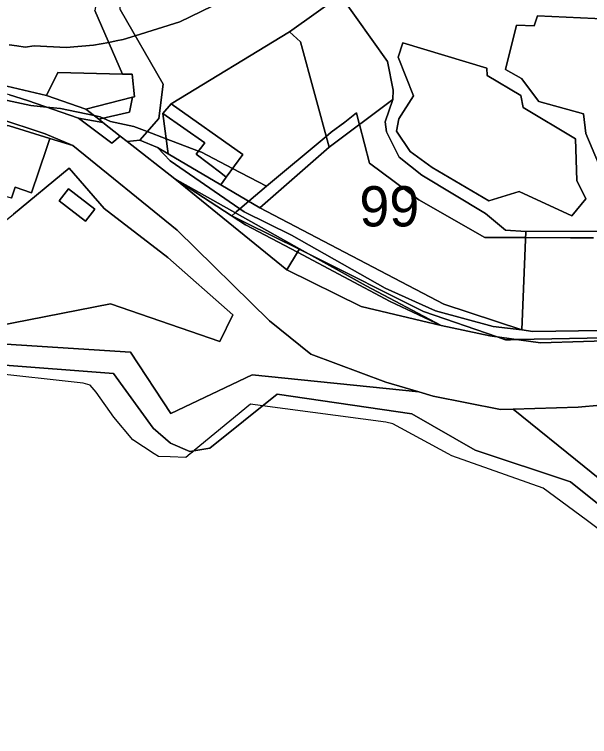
# Model space of a CAD drawing. Extents: x -477304 to -465429, y -1159113 to -1149210.
# Drawn here: x -468029 to -467814.7, y -1153105.5 to -1152836.1 of the extents above; entities that cross this region are included whole.
import ezdxf

# ---------------------------------------------------------------- set-up
doc = ezdxf.new("R2010")
doc.units = 0
for name, color, linetype in [('BPEJ_s', 7, 'Continuous'), ('orna_s', 7, 'Continuous'), ('ostatni_s', 7, 'Continuous'), ('PUPFL_s', 7, 'Continuous'), ('trav_porost_s', 7, 'Continuous'), ('voda_s', 7, 'Continuous'), ('zahrada_s', 7, 'Continuous')]:
    doc.layers.add(name, color=color, linetype=linetype)

msp = doc.modelspace()

# ---------------------------------------------------------------- linework, layer by layer
at = {"layer": 'BPEJ_s'}
for points in [[(-468030.93, -1152847.44), (-468028.17, -1152847.83), (-468024.99, -1152848.28), (-468021.6, -1152847.86), (-468009.72, -1152848.5), (-467999.54, -1152847.65), (-467993.85, -1152846.55), (-467991.04, -1152846.01), (-467988.51, -1152845.53), (-467983.97, -1152844.12), (-467967.3, -1152838.95), (-467951.18, -1152831.1)], [(-467951.18, -1152831.1), (-467967.3, -1152838.95), (-467983.97, -1152844.12), (-467988.51, -1152845.53)], [(-467988.51, -1152845.53), (-467991.04, -1152846.01), (-467993.85, -1152846.55), (-467999.54, -1152847.65), (-468009.72, -1152848.5), (-468021.6, -1152847.86), (-468024.99, -1152848.28), (-468028.17, -1152847.83), (-468030.93, -1152847.44)], [(-467813.23, -1152919.46), (-467821.7, -1152919.43), (-467838.52, -1152919.38), (-467853.62, -1152919.34), (-467878.22, -1152905.34), (-467896.67, -1152891.55), (-467900.42, -1152877.18), (-467900.49, -1152876.92), (-467901.55, -1152872.88), (-467905.8, -1152876.28), (-467910.89, -1152880.1), (-467912.78, -1152881.67), (-467935.07, -1152900.15), (-467947.69, -1152893.56), (-467959.24, -1152887.52), (-467960.39, -1152887.09), (-467972.48, -1152882.52), (-467979.51, -1152879.86), (-467984.48, -1152877.98), (-467993.18, -1152876.07), (-467995.97, -1152874.83), (-467997, -1152874.37), (-467999.26, -1152873.89), (-468011.84, -1152871.19), (-468017.06, -1152870.69), (-468022.87, -1152870.13), (-468039.84, -1152866.52)], [(-468039.84, -1152866.52), (-468022.87, -1152870.13), (-468017.06, -1152870.69), (-468011.84, -1152871.19), (-467999.26, -1152873.89), (-467997, -1152874.37), (-467995.97, -1152874.83), (-467993.18, -1152876.07), (-467984.48, -1152877.98), (-467979.51, -1152879.86), (-467972.48, -1152882.52), (-467960.39, -1152887.09), (-467959.24, -1152887.52), (-467947.69, -1152893.56), (-467935.07, -1152900.15), (-467941.68, -1152905.82), (-467944.99, -1152908.66), (-467946.31, -1152909.79), (-467946.69, -1152910.12), (-467947.94, -1152911.2), (-467942.7, -1152913.82), (-467922.88, -1152923.73), (-467918.7, -1152925.82), (-467876.52, -1152946.91), (-467849.09, -1152956.43), (-467845.98, -1152957.51), (-467844.06, -1152957.48), (-467841.9, -1152957.44), (-467789.14, -1152956.45)], [(-467789.14, -1152956.45), (-467841.9, -1152957.44), (-467844.06, -1152957.48), (-467845.98, -1152957.51), (-467849.09, -1152956.43), (-467876.52, -1152946.91), (-467918.7, -1152925.82), (-467922.88, -1152923.73), (-467942.7, -1152913.82), (-467947.94, -1152911.2), (-467946.69, -1152910.12), (-467946.31, -1152909.79), (-467944.99, -1152908.66), (-467941.68, -1152905.82), (-467935.07, -1152900.15), (-467912.78, -1152881.67), (-467910.89, -1152880.1), (-467905.8, -1152876.28), (-467901.55, -1152872.88), (-467900.49, -1152876.92), (-467900.42, -1152877.18), (-467896.67, -1152891.55), (-467878.22, -1152905.34), (-467853.62, -1152919.34), (-467838.52, -1152919.38), (-467821.7, -1152919.43), (-467813.23, -1152919.46)], [(-467790.42, -1153042.99), (-467792.96, -1153041.93), (-467815.91, -1153024.6), (-467831.99, -1153012.87), (-467865.92, -1153000.78), (-467867.37, -1153000), (-467887.98, -1152988.9), (-467890.52, -1152988.27), (-467936.5, -1152982.09), (-467941, -1152981.48), (-467962.05, -1152998.83), (-467962.68, -1152999.35), (-467963.46, -1153000), (-467965.18, -1153001.42), (-467971.02, -1153001.17), (-467975.36, -1153000.99), (-467976.9, -1153000), (-467984.91, -1152994.84), (-467991.91, -1152986.36), (-467998.48, -1152977.03), (-468000.81, -1152974.48), (-468003.36, -1152973.63), (-468039.36, -1152969.71)], [(-467792.96, -1153041.93), (-467815.91, -1153024.6), (-467831.99, -1153012.87), (-467865.92, -1153000.78), (-467867.37, -1153000), (-467887.98, -1152988.9), (-467890.52, -1152988.27), (-467936.5, -1152982.09), (-467941, -1152981.48), (-467962.05, -1152998.83), (-467962.68, -1152999.35), (-467963.46, -1153000), (-467965.18, -1153001.42), (-467971.02, -1153001.17), (-467975.36, -1153000.99), (-467976.9, -1153000), (-467984.91, -1152994.84), (-467991.91, -1152986.36), (-467998.48, -1152977.03), (-468000.81, -1152974.48), (-468003.36, -1152973.63), (-468039.36, -1152969.71)]]:
    msp.add_lwpolyline(points, dxfattribs=at)
at = {"layer": 'orna_s'}
msp.add_lwpolyline([(-468054.49, -1152803.5), (-468003.91, -1152778.64), (-467990.16, -1152803.89), (-467995.39, -1152818.78), (-468000.99, -1152816.88), (-468003.71, -1152824.89), (-467998.11, -1152826.79), (-467997.02, -1152823.58), (-467999.03, -1152834.62), (-467988.72, -1152858.39), (-468012.82, -1152857.81), (-468017.11, -1152866.39), (-468044.6, -1152859.96)], dxfattribs=at)
msp.add_lwpolyline([(-467997.59, -1152875.2), (-468002.42, -1152871.41), (-467985.03, -1152867.02), (-467986.15, -1152872.55)], close=True, dxfattribs=at)
at = {"layer": 'ostatni_s'}
for points in [[(-467989.62, -1152834.31), (-467973.62, -1152862.11), (-467975.24, -1152874.91), (-467982.29, -1152883.09), (-467987.04, -1152883.49), (-467989.6, -1152881.48), (-467996.09, -1152876.38), (-467997.59, -1152875.2), (-467986.15, -1152872.55), (-467985.03, -1152867.02), (-467984.19, -1152866.81), (-467985.18, -1152858.47), (-467988.72, -1152858.39), (-467999.03, -1152834.62)], [(-468030.88, -1152866.12), (-468024.08, -1152868.23), (-468005.18, -1152874.85), (-467992.66, -1152884.09), (-467989.6, -1152881.48), (-467987.04, -1152883.49), (-467969.2, -1152897.49), (-467927.43, -1152931.37), (-467899.75, -1152945.06), (-467870, -1152952.14)], [(-467606.16, -1153000.44), (-467634.68, -1152989.8), (-467657.31, -1152981.33), (-467663.66, -1152979.24), (-467682.47, -1152973.04), (-467685.24, -1152972.13), (-467694.97, -1152971.16), (-467754.9, -1152974.32), (-467771.57, -1152978.39), (-467772.44, -1152976.91), (-467793.53, -1152979.3), (-467793.87, -1152980.38), (-467818.85, -1152982.61), (-467843.14, -1152983.36), (-467847.84, -1152983.5), (-467872.93, -1152978.56), (-467878.32, -1152976.94), (-467890.56, -1152973.25), (-467918.55, -1152962.91), (-467933.93, -1152950.47), (-467968.38, -1152916.59), (-468007.23, -1152884.98), (-468017.58, -1152880.64), (-468035.67, -1152874.66)], [(-467870, -1152952.14), (-467851.78, -1152956.06), (-467832.98, -1152958.68), (-467800.9, -1152957.68), (-467743.81, -1152956.23), (-467723.17, -1152957.12), (-467714.33, -1152956.88), (-467694.78, -1152956.35), (-467693.1, -1152956.58), (-467693.34, -1152960.49), (-467683.32, -1152962.19)]]:
    msp.add_lwpolyline(points, dxfattribs=at)
for points in [[(-468058.62, -1152860.85), (-468060.54, -1152856.85), (-468057.25, -1152857), (-468054.75, -1152857.58), (-468044.6, -1152859.96), (-468017.11, -1152866.39), (-468002.42, -1152871.41), (-467997.59, -1152875.2), (-467996.09, -1152876.38), (-468005.18, -1152874.85), (-468024.08, -1152868.23), (-468030.88, -1152866.12), (-468042.53, -1152863.28), (-468054.19, -1152861.41)], [(-467988.72, -1152858.39), (-467985.18, -1152858.47), (-467984.19, -1152866.81), (-467985.03, -1152867.02), (-468002.42, -1152871.41), (-468017.11, -1152866.39), (-468012.82, -1152857.81)], [(-468007.23, -1152884.98), (-468015.76, -1152882.35), (-468030.97, -1152877.66), (-468053.19, -1152873.94), (-468054.18, -1152870.95), (-468035.67, -1152874.66), (-468017.58, -1152880.64)], [(-467970.57, -1152869.49), (-467943.89, -1152888.32), (-467950.07, -1152896.84), (-467952.1, -1152895.26), (-467961.3, -1152888.28), (-467958.06, -1152884.01), (-467973.7, -1152873.12)], [(-468022.69, -1152902.62), (-468028.74, -1152900.55), (-468030.14, -1152904.65), (-468033.89, -1152903.52), (-468048.72, -1152899.07), (-468050.41, -1152898.2), (-468053.19, -1152873.94), (-468030.97, -1152877.66), (-468015.76, -1152882.35), (-468017.06, -1152886.15)], [(-467996.09, -1152876.38), (-467989.6, -1152881.48), (-467992.66, -1152884.09), (-468005.18, -1152874.85)], [(-467982.29, -1152883.09), (-467975.69, -1152885.82), (-467971.01, -1152890.76), (-467943.37, -1152909.78), (-467925.79, -1152918.51), (-467890.85, -1152938.18), (-467872.05, -1152946.75), (-467850.53, -1152952.56), (-467839.91, -1152953.84), (-467835.76, -1152954.35), (-467775.99, -1152953.58), (-467747.08, -1152952.26), (-467714.33, -1152956.88), (-467723.17, -1152957.12), (-467743.81, -1152956.23), (-467800.9, -1152957.68), (-467832.98, -1152958.68), (-467851.78, -1152956.06), (-467870, -1152952.14), (-467897.91, -1152937.42), (-467922.77, -1152923.55), (-467969.2, -1152897.49), (-467987.04, -1152883.49)], [(-467890.85, -1152938.18), (-467925.79, -1152918.51), (-467943.37, -1152909.78), (-467971.01, -1152890.76), (-467975.69, -1152885.82), (-467971.75, -1152888.14), (-467952.12, -1152899.68), (-467937.56, -1152908.25), (-467868.97, -1152944.16), (-467839.91, -1152953.84), (-467850.53, -1152952.56), (-467872.05, -1152946.75)], [(-467923.54, -1152924.84), (-467942.88, -1152914.57), (-467969.2, -1152897.49), (-467922.77, -1152923.55)], [(-468002.57, -1152913.26), (-468012.39, -1152905.69), (-468008.91, -1152901.18), (-467999.09, -1152908.75)], [(-467888.97, -1152943.21), (-467870, -1152952.14), (-467899.75, -1152945.06), (-467927.43, -1152931.37), (-467923.54, -1152924.84)], [(-467888.97, -1152943.21), (-467923.54, -1152924.84), (-467922.77, -1152923.55), (-467897.91, -1152937.42), (-467870, -1152952.14)]]:
    msp.add_lwpolyline(points, close=True, dxfattribs=at)
at = {"layer": 'PUPFL_s'}
for points in [[(-467958.02, -1152762.5), (-467950.23, -1152768.34), (-467943.2, -1152762.59), (-467937.79, -1152761.27), (-467940.87, -1152750.71), (-467939.37, -1152749.99), (-467934.82, -1152772.91), (-467916.34, -1152816.19), (-467907.53, -1152828.93), (-467926.5, -1152842.58), (-467970.57, -1152869.49), (-467973.7, -1152873.12), (-467971.75, -1152888.14), (-467975.69, -1152885.82), (-467982.29, -1152883.09), (-467975.24, -1152874.91), (-467973.62, -1152862.11), (-467989.62, -1152834.31), (-467989.2, -1152820.94), (-467979.14, -1152792.95), (-467960.39, -1152765.67)], [(-467911.7, -1152885.63), (-467922.35, -1152846.39), (-467926.5, -1152842.58), (-467907.53, -1152828.93), (-467889.93, -1152853.73), (-467887.88, -1152864.44), (-467888.02, -1152867.88)], [(-467835.32, -1152840.42), (-467834.06, -1152836.6), (-467796.68, -1152838.39), (-467781.36, -1152843.24), (-467774.46, -1152854.36), (-467775.14, -1152866.55), (-467784.45, -1152884.64), (-467764.07, -1152890.15), (-467761.54, -1152897.29), (-467764.94, -1152898.12), (-467768.32, -1152904.63), (-467795.54, -1152902.6), (-467807.9, -1152899.69), (-467816.09, -1152880.49), (-467816.92, -1152873.19), (-467833.6, -1152868.58), (-467840.03, -1152860.08), (-467845.96, -1152856.72), (-467841.83, -1152840.17)], [(-467835.32, -1152840.42), (-467841.83, -1152840.17), (-467845.96, -1152856.72), (-467840.03, -1152860.08), (-467833.6, -1152868.58), (-467816.92, -1152873.19), (-467816.09, -1152880.49), (-467807.9, -1152899.69), (-467795.54, -1152902.6), (-467768.32, -1152904.63), (-467764.94, -1152898.12), (-467761.54, -1152897.29), (-467764.07, -1152890.15), (-467784.45, -1152884.64), (-467775.14, -1152866.55), (-467774.46, -1152854.36), (-467781.36, -1152843.24), (-467796.68, -1152838.39), (-467834.06, -1152836.6)], [(-467970.57, -1152869.49), (-467926.5, -1152842.58), (-467922.35, -1152846.39), (-467911.7, -1152885.63), (-467937.56, -1152908.25), (-467952.12, -1152899.68), (-467950.07, -1152896.84), (-467943.89, -1152888.32)], [(-467881.53, -1152887.21), (-467886.55, -1152879.66), (-467885.74, -1152875.1), (-467880.27, -1152866.47), (-467886.01, -1152852.07), (-467884.19, -1152846.77), (-467852.95, -1152856.22), (-467852.78, -1152858.88), (-467840.3, -1152866.39), (-467839.41, -1152870.82), (-467819.94, -1152882.52), (-467819.38, -1152898.12), (-467816.07, -1152904.88), (-467821.21, -1152911.31), (-467840.92, -1152902.18), (-467852.16, -1152905.63), (-467873.28, -1152893.18)], [(-467873.28, -1152893.18), (-467852.16, -1152905.63), (-467840.92, -1152902.18), (-467821.21, -1152911.31), (-467816.07, -1152904.88), (-467819.38, -1152898.12), (-467819.94, -1152882.52), (-467839.41, -1152870.82), (-467840.3, -1152866.39), (-467852.78, -1152858.88), (-467852.95, -1152856.22), (-467884.19, -1152846.77), (-467886.01, -1152852.07), (-467880.27, -1152866.47), (-467885.74, -1152875.1), (-467886.55, -1152879.66), (-467881.53, -1152887.21)], [(-467838.43, -1152917.07), (-467839.91, -1152953.84), (-467868.97, -1152944.16), (-467937.56, -1152908.25), (-467911.7, -1152885.63), (-467888.02, -1152867.88), (-467890.84, -1152876.17), (-467890.34, -1152879.91), (-467885.58, -1152889.37), (-467877.12, -1152896.09), (-467853.44, -1152910.44), (-467845.98, -1152916.58)], [(-467807.26, -1152916.99), (-467775.99, -1152915.08), (-467775.99, -1152953.58), (-467835.76, -1152954.35), (-467839.91, -1152953.84), (-467838.43, -1152917.07)]]:
    msp.add_lwpolyline(points, close=True, dxfattribs=at)
for points in [[(-467774.08, -1152825.69), (-467740.32, -1152915.32), (-467764.22, -1152917.49), (-467775.99, -1152915.08), (-467807.26, -1152916.99), (-467838.43, -1152917.07), (-467845.98, -1152916.58), (-467853.44, -1152910.44), (-467877.12, -1152896.09), (-467885.58, -1152889.37), (-467890.34, -1152879.91), (-467890.84, -1152876.17), (-467888.02, -1152867.88), (-467887.88, -1152864.44), (-467889.93, -1152853.73), (-467907.53, -1152828.93)], [(-468030.14, -1152904.65), (-468028.74, -1152900.55), (-468022.69, -1152902.62), (-468017.06, -1152886.15), (-468015.76, -1152882.35), (-468007.23, -1152884.98), (-467968.38, -1152916.59), (-467933.93, -1152950.47), (-467918.55, -1152962.91), (-467890.56, -1152973.25), (-467878.32, -1152976.94), (-467940.43, -1152970.61), (-467970.72, -1152984.96), (-467985.78, -1152962.1), (-468040, -1152958.65)], [(-468035.87, -1152952.47), (-467993.24, -1152944.02), (-467952.45, -1152958.11), (-467947.54, -1152948.21), (-467971.87, -1152926.76), (-467995.51, -1152908.49), (-468008.65, -1152893.46), (-468029.4, -1152910.65)], [(-468035.97, -1152966.76), (-467992.04, -1152970.08), (-467977.29, -1152990.41), (-467970.82, -1152996.08), (-467963.68, -1152999.1), (-467956.14, -1152997.87), (-467931.14, -1152977.78), (-467880.89, -1152985.05), (-467857.3, -1152998.61), (-467821.77, -1153010.5), (-467786.15, -1153039.08), (-467712.04, -1153060.58), (-467681.22, -1153067.3), (-467647.17, -1153098.66), (-467621.31, -1153105.49)]]:
    msp.add_lwpolyline(points, dxfattribs=at)
at = {"layer": 'trav_porost_s'}
for points in [[(-467950.07, -1152896.84), (-467952.12, -1152899.68), (-467971.75, -1152888.14), (-467973.7, -1152873.12), (-467958.06, -1152884.01), (-467961.3, -1152888.28), (-467952.1, -1152895.26)], [(-467971.87, -1152926.76), (-467947.54, -1152948.21), (-467952.45, -1152958.11), (-467993.24, -1152944.02), (-468035.87, -1152952.47), (-468033.81, -1152914.19), (-468031.37, -1152912.24), (-468029.4, -1152910.65), (-468008.65, -1152893.46), (-467995.51, -1152908.49)], [(-467923.54, -1152924.84), (-467927.43, -1152931.37), (-467969.2, -1152897.49), (-467942.88, -1152914.57)], [(-468002.57, -1152913.26), (-467999.09, -1152908.75), (-468008.91, -1152901.18), (-468012.39, -1152905.69)]]:
    msp.add_lwpolyline(points, close=True, dxfattribs=at)
at = {"layer": 'voda_s'}
for points in [[(-467963.68, -1152999.1), (-467970.82, -1152996.08), (-467977.29, -1152990.41), (-467992.04, -1152970.08), (-468035.97, -1152966.76), (-468050.57, -1152979.45), (-468102.11, -1152971.81), (-468160.95, -1152972.98), (-468224, -1152947.17), (-468232.69, -1152946.67), (-468242.66, -1152950.62), (-468258.95, -1152960.78), (-468264.55, -1152965.65), (-468285.01, -1152983.33), (-468305.41, -1152997.89), (-468337.98, -1153003.15), (-468390.48, -1153001.28), (-468396.22, -1153002.12), (-468432.95, -1153002.36), (-468447.89, -1153006.68), (-468460.36, -1153012.65)], [(-468040, -1152958.65), (-467985.78, -1152962.1), (-467970.72, -1152984.96), (-467940.43, -1152970.61), (-467878.32, -1152976.94), (-467872.93, -1152978.56), (-467847.84, -1152983.5), (-467843.14, -1152983.36), (-467816.63, -1153004.77), (-467782.09, -1153032.67), (-467777.48, -1153034), (-467699.88, -1153056.33)], [(-467621.31, -1153105.49), (-467647.17, -1153098.66), (-467681.22, -1153067.3), (-467712.04, -1153060.58), (-467786.15, -1153039.08), (-467821.77, -1153010.5), (-467857.3, -1152998.61), (-467880.89, -1152985.05), (-467931.14, -1152977.78), (-467956.14, -1152997.87), (-467963.68, -1152999.1)]]:
    msp.add_lwpolyline(points, dxfattribs=at)
at = {"layer": 'zahrada_s'}
msp.add_lwpolyline([(-467782.62, -1153001.2), (-467775.96, -1153001.63), (-467777.48, -1153034), (-467782.09, -1153032.67), (-467816.63, -1153004.77), (-467843.14, -1152983.36), (-467818.85, -1152982.61), (-467793.87, -1152980.38), (-467791.23, -1152980.14), (-467792.59, -1152992.72), (-467793.1, -1153000.52)], close=True, dxfattribs=at)

# ---------------------------------------------------------------- texts
at = {"layer": 'BPEJ_s'}
msp.add_text('99', height=15, dxfattribs=at).set_placement((-467900.43, -1152915.2))

doc.saveas('drawing.dxf')
